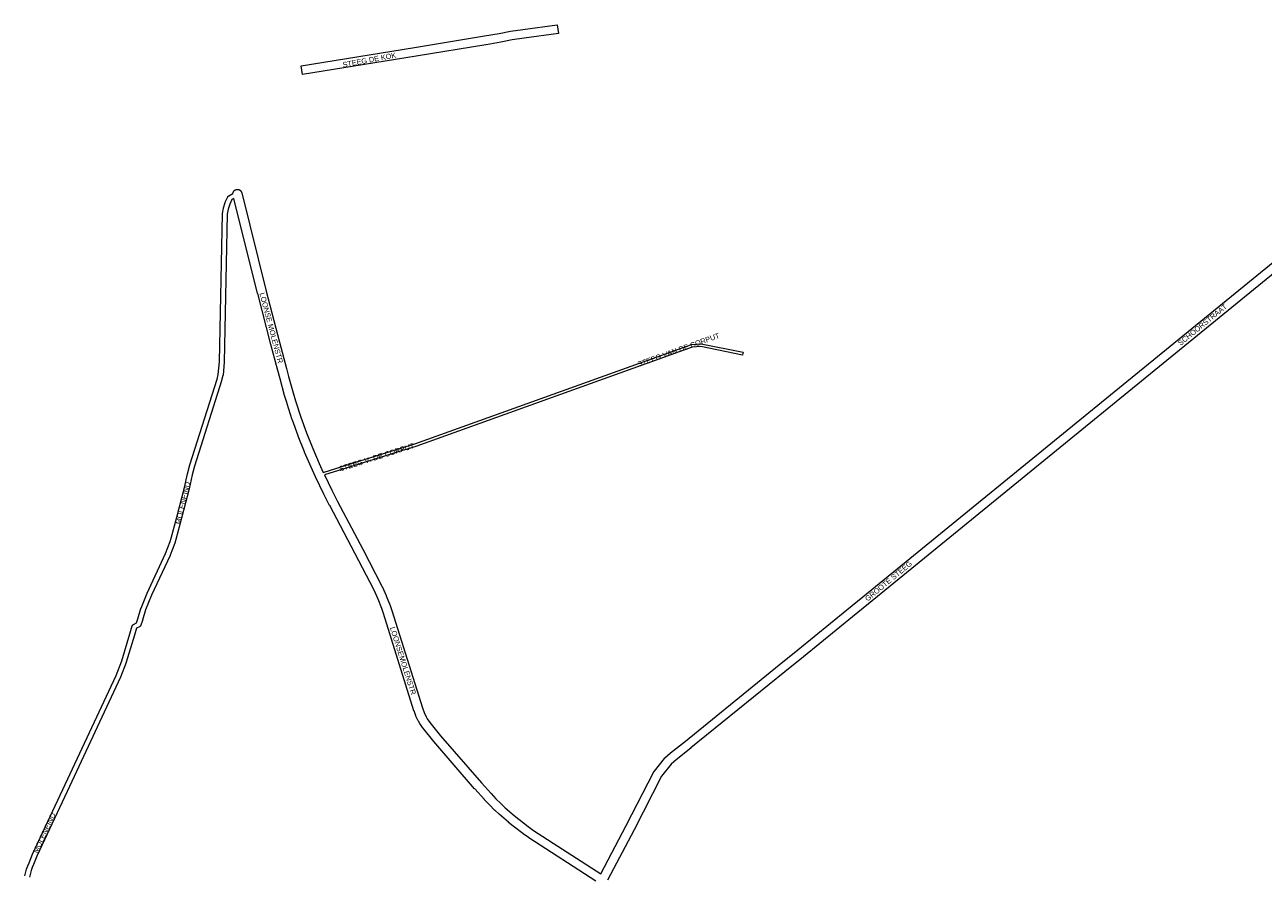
# Paper-space layout 'Layout1' of a CAD drawing. Header units: metres. Extents: x 123097 to 144122, y 392739 to 407589.
# Tile 423 of 510: x 134765 to 136581, y 402524 to 403771. Entities that reach past the tile are written whole.
import ezdxf
from ezdxf.enums import TextEntityAlignment as Align

# ---------------------------------------------------------------- set-up
doc = ezdxf.new("R2010")
doc.units = ezdxf.units.M
doc.header["$MEASUREMENT"] = 0
for name, color, linetype, lineweight in [('gs-anno-wegen algemeen tekst', 7, 'Continuous', 0), ('gs-knt-fietspaden', 7, 'Continuous', 0), ('gs-knt-paden', 7, 'Continuous', 0), ('gs-knt-wegen algemeen', 7, 'Continuous', 0)]:
    doc.layers.add(name, color=color, linetype=linetype, lineweight=lineweight)
doc.styles.add('Style-Arial', font='arial.ttf')

psp = doc.layouts.get("Layout1")

# ---------------------------------------------------------------- linework, layer by layer
at = {"layer": 'gs-knt-fietspaden', "color": 7, "linetype": 'Continuous', "flags": 128}
for points in [[(134765.186, 402523.184), (134767.81, 402532.766), (134767.843, 402532.88), (134767.88, 402532.993), (134769.504, 402537.659), (134769.552, 402537.788), (134769.605, 402537.916), (134771.607, 402542.476), (134776.433, 402554.763), (134776.476, 402554.868), (134776.523, 402554.972), (134821.022, 402649.73), (134899.052, 402817.011), (134907.235, 402838.495), (134919.181, 402877.95), (134919.192, 402877.988), (134922.837, 402889.553), (134922.89, 402889.707), (134922.949, 402889.858), (134923.015, 402890.006), (134923.088, 402890.151), (134923.168, 402890.292), (134923.254, 402890.43), (134923.347, 402890.563), (134923.445, 402890.692), (134923.55, 402890.817), (134923.66, 402890.936), (134923.775, 402891.05), (134923.896, 402891.159), (134924.021, 402891.262), (134924.151, 402891.359), (134924.286, 402891.45), (134924.424, 402891.534), (134924.566, 402891.613), (134929.104, 402893.97), (134931.049, 402899.778), (134935.474, 402915.212), (134935.512, 402915.336), (134935.554, 402915.458), (134935.601, 402915.579), (134944.615, 402937.52), (134944.681, 402937.67), (134971.724, 402995.632), (134978.342, 403013.232), (134979.901, 403018.226), (134988.199, 403049.151), (134999.183, 403092.228), (135003.833, 403112.55), (135003.853, 403112.63), (135007.09, 403125.388), (135007.117, 403125.489), (135007.147, 403125.589), (135047.014, 403250.962), (135048.817, 403258.116), (135050.412, 403276.412), (135054.92, 403493.322), (135054.925, 403493.455), (135054.935, 403493.588), (135054.951, 403493.72), (135054.971, 403493.851), (135056.36, 403501.826), (135056.392, 403501.985), (135056.43, 403502.142), (135056.476, 403502.298), (135058.974, 403510.072), (135059.02, 403510.204), (135059.071, 403510.335), (135059.127, 403510.463), (135062.792, 403518.44), (135062.862, 403518.584), (135062.939, 403518.725), (135063.023, 403518.863), (135063.112, 403518.997), (135063.208, 403519.126), (135063.309, 403519.251), (135063.417, 403519.371), (135063.529, 403519.486), (135063.647, 403519.595), (135063.769, 403519.7), (135063.897, 403519.798), (135064.028, 403519.891), (135064.164, 403519.977), (135064.303, 403520.057), (135070.376, 403523.361)], [(135071.837, 403516.165), (135068.683, 403514.448), (135065.593, 403507.724), (135063.234, 403500.382), (135061.933, 403492.909), (135057.428, 403276.15), (135057.424, 403276.034), (135057.416, 403275.918), (135055.786, 403257.226), (135055.771, 403257.087), (135055.75, 403256.948), (135055.724, 403256.81), (135055.693, 403256.673), (135053.795, 403249.142), (135053.767, 403249.039), (135053.736, 403248.936), (135013.869, 403123.561), (135010.667, 403110.944), (135006.017, 403090.62), (135005.996, 403090.536), (134994.996, 403047.396), (134994.985, 403047.353), (134986.663, 403016.338), (134986.624, 403016.202), (134985.014, 403011.044), (134984.982, 403010.949), (134984.948, 403010.855), (134978.247, 402993.034), (134978.198, 402992.909), (134978.143, 402992.786), (134951.078, 402934.776), (134942.169, 402913.091), (134937.776, 402897.769), (134937.73, 402897.621), (134935.309, 402890.395), (134935.252, 402890.237), (134935.187, 402890.081), (134935.115, 402889.929), (134935.035, 402889.78), (134934.949, 402889.636), (134934.855, 402889.495), (134934.755, 402889.36), (134934.649, 402889.229), (134934.536, 402889.104), (134934.418, 402888.984), (134934.294, 402888.87), (134934.164, 402888.762), (134934.03, 402888.66), (134933.891, 402888.565), (134933.747, 402888.477), (134933.6, 402888.395), (134929.095, 402886.055), (134925.894, 402875.897), (134913.918, 402836.343), (134913.881, 402836.226), (134913.839, 402836.111), (134905.567, 402814.394), (134905.52, 402814.276), (134905.468, 402814.159), (134827.382, 402646.758), (134827.378, 402646.75), (134782.925, 402552.091), (134778.116, 402539.845), (134778.063, 402539.717), (134776.088, 402535.221), (134774.549, 402530.797), (134771.978, 402521.411)]]:
    psp.add_lwpolyline(points, dxfattribs=at)
at = {"layer": 'gs-knt-paden', "color": 7, "linetype": 'Continuous', "flags": 128}
psp.add_lwpolyline([(135202.692, 403114.543), (135242.74, 403127.181), (135242.747, 403127.183), (135310.04, 403148.147), (135310.051, 403148.15), (135337.133, 403156.424), (135742.485, 403302.075), (135742.573, 403302.104), (135742.661, 403302.129), (135742.751, 403302.15), (135742.842, 403302.167), (135742.933, 403302.18), (135743.025, 403302.188), (135756.324, 403303.116), (135756.415, 403303.12), (135756.506, 403303.121), (135756.597, 403303.117), (135756.687, 403303.109), (135756.777, 403303.096), (135756.867, 403303.08)], dxfattribs=at)
psp.add_lwpolyline([(135756.867, 403303.08), (135818.107, 403290.554, -0.37022149), (135818.114, 403290.543), (135817.312, 403286.623, -0.37021874), (135817.301, 403286.616), (135756.33, 403299.087), (135743.583, 403298.197), (135338.447, 403152.624), (135338.354, 403152.594), (135311.231, 403144.307), (135243.946, 403123.346), (135204.43, 403110.876)], format="xyb", dxfattribs=at)
at = {"layer": 'gs-knt-wegen algemeen', "color": 7, "linetype": 'Continuous', "flags": 128}
psp.add_lwpolyline([(135338.75, 403724.547), (135172.464, 403697.803, -0.37095552), (135172.453, 403697.81), (135170.389, 403710.647, -0.37095748), (135170.397, 403710.657), (135336.676, 403737.401), (135439.122, 403754.199), (135460.635, 403757.91), (135477.105, 403761.175), (135477.417, 403761.229), (135495.21, 403763.864), (135495.297, 403763.876), (135545.683, 403770.65, -0.36944598), (135545.694, 403770.642), (135547.426, 403757.757, -0.36944704), (135547.418, 403757.746), (135497.075, 403750.978), (135479.482, 403748.372), (135463.087, 403745.122), (135462.928, 403745.093), (135441.309, 403741.364), (135441.255, 403741.355), (135338.773, 403724.551), (135338.758, 403724.549), (135338.754, 403724.548), (135338.75, 403724.547)], format="xyb", dxfattribs=at)
for points in [[(136444.149, 403299.4), (136743.181, 403543.275), (136743.235, 403543.319), (136806.768, 403594.005), (136806.94, 403594.137), (136807.116, 403594.264), (136812.231, 403597.815)], [(136818.727, 403586.475), (136814.718, 403583.692), (136751.384, 403533.165), (136751.382, 403533.163), (136751.379, 403533.161), (136452.378, 403289.312)], [(135070.376, 403523.361), (135070.389, 403523.542), (135070.428, 403523.859), (135070.483, 403524.173), (135070.554, 403524.485), (135070.639, 403524.793), (135070.74, 403525.096), (135070.855, 403525.394), (135070.985, 403525.686), (135071.129, 403525.972), (135071.287, 403526.249), (135071.458, 403526.519), (135071.642, 403526.78), (135071.839, 403527.032), (135072.048, 403527.274), (135072.268, 403527.505), (135072.5, 403527.725), (135072.742, 403527.933), (135072.994, 403528.13), (135073.256, 403528.314), (135073.526, 403528.484), (135073.804, 403528.641), (135074.09, 403528.785), (135074.382, 403528.914), (135074.68, 403529.029), (135074.984, 403529.129), (135075.292, 403529.213), (135075.603, 403529.283), (135075.918, 403529.337), (135076.235, 403529.376), (135076.554, 403529.399), (135076.874, 403529.407), (135077.193, 403529.399), (135077.512, 403529.375), (135077.829, 403529.336), (135078.143, 403529.281), (135078.455, 403529.21), (135078.763, 403529.125), (135079.066, 403529.024), (135079.364, 403528.909), (135079.656, 403528.779), (135079.942, 403528.635), (135080.219, 403528.477), (135080.489, 403528.306), (135080.75, 403528.122), (135081.002, 403527.925), (135081.244, 403527.716), (135081.475, 403527.496), (135081.695, 403527.264), (135081.903, 403527.022), (135082.1, 403526.77), (135082.284, 403526.508), (135082.454, 403526.238), (135082.611, 403525.96), (135082.755, 403525.674), (135082.884, 403525.382), (135082.999, 403525.084), (135083.099, 403524.78), (135083.183, 403524.473), (135119.207, 403380.039), (135138.579, 403305.253), (135148.959, 403267.068), (135148.995, 403266.928), (135151.979, 403254.902), (135158.526, 403231.002), (135162.063, 403219.209), (135169.742, 403195.677), (135178.164, 403172.427), (135187.333, 403149.448), (135196.825, 403127.454), (135202.692, 403114.543)], [(135602.319, 402515.224), (135503.955, 402579.044), (135503.741, 402579.189), (135495.55, 402584.978), (135495.364, 402585.114), (135481.284, 402595.836), (135481.111, 402595.972), (135474.256, 402601.568), (135474.087, 402601.711), (135460.766, 402613.361), (135460.603, 402613.509), (135454.143, 402619.557), (135453.998, 402619.696), (135446.679, 402626.985), (135446.568, 402627.099), (135439.192, 402634.813), (135439.067, 402634.947), (135424.756, 402650.784), (135424.665, 402650.888), (135364.758, 402720.072), (135364.603, 402720.258), (135348.589, 402740.211), (135348.451, 402740.39), (135348.319, 402740.573), (135344.369, 402746.261), (135344.235, 402746.463), (135344.108, 402746.67), (135342.183, 402749.938), (135342.056, 402750.162), (135341.939, 402750.392), (135338.62, 402757.208), (135338.524, 402757.415), (135338.434, 402757.626), (135338.353, 402757.839), (135335.769, 402764.967), (135335.678, 402765.237), (135290.905, 402907.92), (135288.477, 402914.914), (135283.018, 402928.845), (135277.184, 402941.746), (135249.229, 402996.007), (135212.151, 403065.899), (135212.107, 403065.984), (135203.547, 403082.711), (135203.477, 403082.852), (135191.411, 403107.901), (135191.349, 403108.033), (135184.946, 403122.124), (135184.896, 403122.237), (135175.343, 403144.371), (135175.274, 403144.538), (135166.032, 403167.7), (135165.958, 403167.895), (135157.465, 403191.341), (135157.397, 403191.538), (135149.661, 403215.244), (135149.614, 403215.394), (135146.032, 403227.337), (135145.989, 403227.487), (135139.401, 403251.538), (135139.362, 403251.69), (135136.376, 403263.722), (135126.005, 403301.875), (135125.985, 403301.951), (135106.596, 403376.803), (135106.582, 403376.86), (135071.837, 403516.165)], [(135646.986, 402596.763), (135647.002, 402596.795), (135687.327, 402675.669), (135687.455, 402675.908), (135687.594, 402676.142), (135687.742, 402676.369), (135687.9, 402676.591), (135688.066, 402676.805), (135703.025, 402695.251), (135703.229, 402695.492), (135703.446, 402695.722), (135703.673, 402695.941), (135711.387, 402703.04), (135711.559, 402703.193), (135711.736, 402703.339), (135733.535, 402720.726), (135871.248, 402832.475), (135871.274, 402832.496), (135898.581, 402854.423), (135970.082, 402912.923), (135970.108, 402912.944), (135993.562, 402931.927), (136444.143, 403299.396)], [(136452.371, 403289.306), (136001.781, 402921.829), (136001.763, 402921.814), (135978.313, 402902.835), (135906.802, 402844.327), (135906.756, 402844.29), (135879.439, 402822.354), (135741.718, 402710.599), (135741.675, 402710.565), (135720.034, 402693.304), (135712.839, 402686.682), (135698.609, 402669.134), (135658.576, 402590.832), (135658.54, 402590.765)], [(136444.143, 403299.396), (136444.146, 403299.398), (136444.149, 403299.4)], [(136444.143, 403299.396), (136444.146, 403299.398), (136444.149, 403299.4)], [(136452.378, 403289.312), (136452.376, 403289.31), (136452.374, 403289.308), (136452.371, 403289.306)], [(136452.378, 403289.312), (136452.376, 403289.31), (136452.374, 403289.308), (136452.371, 403289.306)], [(135204.43, 403110.876), (135215.173, 403088.573), (135223.675, 403071.958), (135260.749, 403002.074), (135260.785, 403002.005), (135288.834, 402947.561), (135288.908, 402947.413), (135288.979, 402947.262), (135294.95, 402934.057), (135295.016, 402933.905), (135295.079, 402933.75), (135300.646, 402919.545), (135300.735, 402919.305), (135303.237, 402912.098), (135303.298, 402911.912), (135348.058, 402769.271), (135350.476, 402762.599), (135353.532, 402756.324), (135355.203, 402753.487), (135358.885, 402748.184), (135374.681, 402728.503), (135434.462, 402659.463), (135448.666, 402643.745), (135455.923, 402636.155), (135463.115, 402628.993), (135469.421, 402623.089), (135482.575, 402611.584), (135489.259, 402606.128), (135503.16, 402595.543), (135511.15, 402589.896), (135609.67, 402525.975), (135609.679, 402525.969)], [(135609.679, 402525.969), (135646.982, 402596.756)], [(135646.982, 402596.756), (135646.984, 402596.76), (135646.986, 402596.763)], [(135646.982, 402596.756), (135646.984, 402596.76), (135646.986, 402596.763)], [(135658.536, 402590.758), (135619.568, 402516.807)], [(135658.536, 402590.758), (135658.532, 402590.757)], [(135658.54, 402590.765), (135658.538, 402590.761), (135658.536, 402590.758)], [(135658.54, 402590.765), (135658.538, 402590.761), (135658.536, 402590.758)]]:
    psp.add_lwpolyline(points, dxfattribs=at)

# ---------------------------------------------------------------- texts
at = {"layer": 'gs-anno-wegen algemeen tekst', "color": 7, "style": 'Style-Arial', "width": 0.909091}
for s, rotation, p in [('STEEG DE KOK', 10.590708, (135270.288, 403719.091)), ('LOONSE MOLENSTR', 284.856119, (135126.568, 403326.21)), ('SCHOORSTRAAT', 39.19885, (136491.569, 403330.964)), ('STEEG VAN DE CORPUT', 19.764302, (135723.485, 403294.174)), ('STEEG V. DE CORPUT', 17.6333, (135280.951, 403136.736)), ('MOLENEIND', 76.262647, (134997.015, 403069.506)), ('GROOTE STEEG', 39.575278, (136031.326, 402955.262)), ('LOONSEMOLENSTR', 287.498492, (135319.702, 402838.487)), ('MOLENEIND', 64.844871, (134793.922, 402586.118))]:
    psp.add_text(s, height=7.7, rotation=rotation, dxfattribs=at).set_placement(p, align=Align.MIDDLE_CENTER)

doc.saveas('drawing.dxf')
